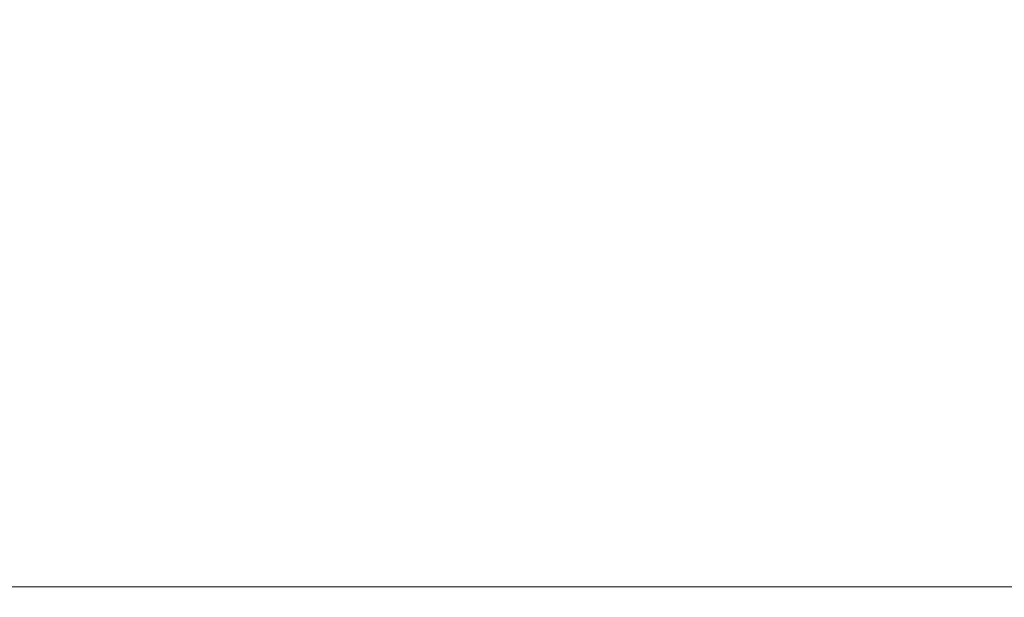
# Model space of a CAD drawing. Header units: millimetres. Extents: x -4395 to 65662, y -65530 to 6847.
# Tile 576 of 656: x 4043 to 8278, y -2545 to -59. Entities that reach past the tile are written whole.
import ezdxf

# ---------------------------------------------------------------- set-up
doc = ezdxf.new("R2010")
doc.units = ezdxf.units.MM
doc.layers.add('COTAS_P', color=1, linetype='Continuous', lineweight=0)
doc.dimstyles.new('R19_100', dxfattribs={"dimtxt": 250, "dimasz": 150, "dimexe": 150, "dimexo": 80, "dimgap": 100, "dimtad": 1, "dimtih": 1, "dimtoh": 1, "dimdsep": 46, "dimcen": 0.09, "dimadec": 0, "dimazin": 0, "dimtfac": 1, "dimtdec": 4, "dimtofl": 0, "dimtmove": 0, "dimatfit": 3, "dimfxl": 1, "dimtolj": 1, "dimtzin": 0, "dimarcsym": 0})

# ---------------------------------------------------------------- blocks, each defined once
blk = doc.blocks.new('DIM_R33_30')
at = {"layer": 'COTAS_P'}
for p, q in [((112.7, 0), (112.7, -2500)), ((65298.1, 0), (65298.1, -2500)), ((112.7, -2500), (262.7, -2455)), ((65298.1, -2500), (65148.1, -2455)), ((112.7, -2500), (65298.1, -2500)), ((112.7, -2500), (262.7, -2545)), ((65298.1, -2500), (65148.1, -2545))]:
    blk.add_line(p, q, dxfattribs=at)
blk.add_text('65185.39 P', height=250, dxfattribs=at).set_placement((32705.4, -2400))

msp = doc.modelspace()

# ---------------------------------------------------------------- dimensions: what is measured, and where the dimension line sits
at = {"layer": 'COTAS_P'}
dim = msp.add_aligned_dim(p1=(112.7, 0), p2=(65298.0949, 0), distance=-2500, text='<> P', dimstyle='R19_100', dxfattribs=at)
dim.commit()
dim.dimension.update_dxf_attribs({"geometry": 'DIM_R33_30', "text_midpoint": (32705.3975, -2500)})

doc.saveas('drawing.dxf')
